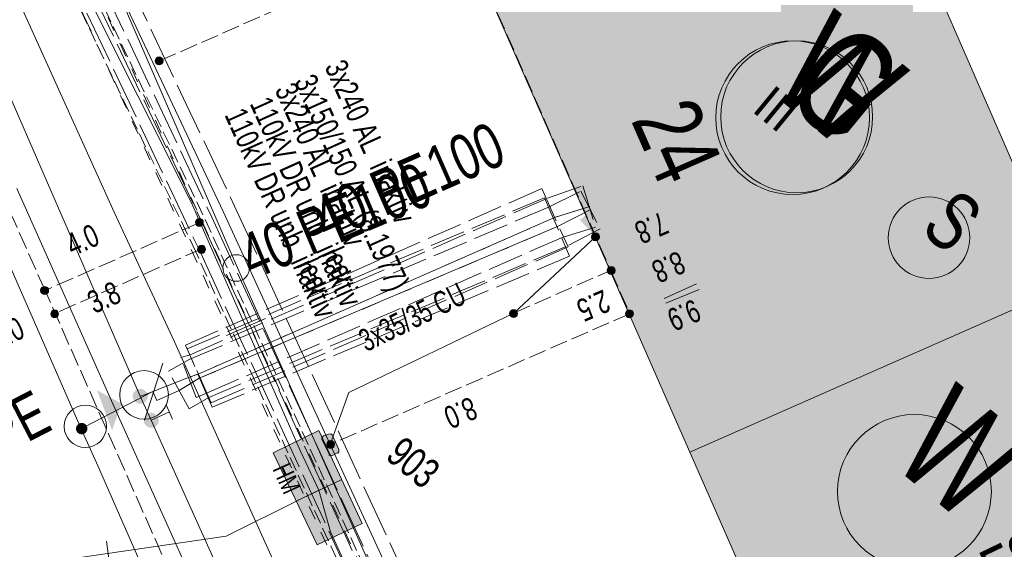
# Model space of a CAD drawing. Header units: metres. Extents: x -740 to 758, y -633 to 854.
# Tile 951 of 1056: x 316 to 340, y 264 to 276. Entities that reach past the tile are written whole.
import ezdxf

# ---------------------------------------------------------------- set-up
doc = ezdxf.new("R2010")
doc.units = ezdxf.units.M
doc.header["$MEASUREMENT"] = 0
for name, pattern in [('1248_208', [1.456, 1.248, -0.208]), ('208_208_208_416', [1.04, 0.208, -0.208, 0.208, -0.416]), ('333_125', [0.4576, 0.3328, -0.1248]), ('333_333', [0.6656, 0.3328, -0.3328]), ('416_125', [0.5408, 0.416, -0.1248]), ('416_416', [0.832, 0.416, -0.416]), ('832_208', [1.04, 0.832, -0.208])]:
    doc.linetypes.add(name, pattern=pattern)
for name, color, linetype in [('Gas.LOVION', 7, 'Continuous'), ('Grundkarte.LOVION', 7, 'Continuous'), ('Grundkarte_Text.LOVION', 7, 'Continuous'), ('Strom.LOVION', 7, 'Continuous'), ('StromBemass.LOVION', 7, 'Continuous'), ('Telko.LOVION', 7, 'Continuous'), ('Wasser.LOVION', 7, 'Continuous')]:
    doc.layers.add(name, color=color, linetype=linetype)
doc.styles.add('ERSTELLTER_STIL_1', font='arial.ttf')

msp = doc.modelspace()

# ---------------------------------------------------------------- hatches: boundary and pattern name
at = {"layer": 'Gas.LOVION', "linetype": 'Continuous', "lineweight": 13}
for points in [[(329.675, 272.253), (329.964, 271.557), (330.317, 271.724), (330.014, 272.404)], [(318.578, 266.646), (318.797, 267.273), (318.22, 267.586)], [(319.375, 267.332), (319.388, 267.349), (319.399, 267.369), (319.407, 267.389), (319.412, 267.411), (319.415, 267.433), (319.415, 267.455), (319.412, 267.476), (319.406, 267.498), (319.398, 267.518), (319.387, 267.537), (319.374, 267.555), (319.359, 267.571), (319.342, 267.585), (319.324, 267.597), (319.304, 267.606), (319.283, 267.613), (319.261, 267.617), (319.239, 267.618), (319.217, 267.617), (319.195, 267.613), (319.174, 267.606), (319.155, 267.596), (319.136, 267.585), (319.119, 267.571), (319.104, 267.554), (319.091, 267.537), (319.081, 267.517), (319.073, 267.497), (319.067, 267.475), (319.064, 267.453), (319.064, 267.431), (319.067, 267.41), (319.073, 267.388), (319.081, 267.368), (319.092, 267.349), (319.105, 267.331), (319.12, 267.315), (319.137, 267.301), (319.156, 267.289), (319.175, 267.28), (319.196, 267.273), (319.218, 267.269), (319.24, 267.268), (319.262, 267.269), (319.284, 267.273), (319.305, 267.28), (319.325, 267.29), (319.343, 267.301), (319.36, 267.315)], [(319.375, 267.332), (319.388, 267.349), (319.399, 267.369), (319.407, 267.389), (319.412, 267.411), (319.415, 267.433), (319.415, 267.455), (319.412, 267.476), (319.406, 267.498), (319.398, 267.518), (319.387, 267.537), (319.374, 267.555), (319.359, 267.571), (319.342, 267.585), (319.324, 267.597), (319.304, 267.606), (319.283, 267.613), (319.261, 267.617), (319.239, 267.618), (319.217, 267.617), (319.195, 267.613), (319.174, 267.606), (319.155, 267.596), (319.136, 267.585), (319.119, 267.571), (319.104, 267.554), (319.091, 267.537), (319.081, 267.517), (319.073, 267.497), (319.067, 267.475), (319.064, 267.453), (319.064, 267.431), (319.067, 267.41), (319.073, 267.388), (319.081, 267.368), (319.092, 267.349), (319.105, 267.331), (319.12, 267.315), (319.137, 267.301), (319.156, 267.289), (319.175, 267.28), (319.196, 267.273), (319.218, 267.269), (319.24, 267.268), (319.262, 267.269), (319.284, 267.273), (319.305, 267.28), (319.325, 267.29), (319.343, 267.301), (319.36, 267.315)], [(319.635, 266.766), (319.648, 266.783), (319.658, 266.803), (319.666, 266.823), (319.672, 266.845), (319.674, 266.866), (319.674, 266.888), (319.672, 266.91), (319.666, 266.932), (319.658, 266.952), (319.647, 266.971), (319.634, 266.989), (319.619, 267.005), (319.602, 267.019), (319.583, 267.031), (319.563, 267.04), (319.542, 267.047), (319.521, 267.051), (319.499, 267.052), (319.477, 267.051), (319.455, 267.047), (319.434, 267.04), (319.414, 267.03), (319.396, 267.018), (319.379, 267.004), (319.364, 266.988), (319.351, 266.97), (319.341, 266.951), (319.332, 266.931), (319.327, 266.909), (319.324, 266.887), (319.324, 266.865), (319.327, 266.843), (319.333, 266.822), (319.341, 266.802), (319.352, 266.782), (319.365, 266.765), (319.38, 266.749), (319.397, 266.735), (319.415, 266.723), (319.435, 266.714), (319.456, 266.707), (319.478, 266.703), (319.5, 266.702), (319.522, 266.703), (319.544, 266.707), (319.565, 266.714), (319.584, 266.723), (319.603, 266.735), (319.62, 266.749)], [(319.636, 266.767), (319.649, 266.785), (319.66, 266.804), (319.668, 266.825), (319.673, 266.846), (319.676, 266.868), (319.676, 266.89), (319.673, 266.912), (319.668, 266.934), (319.659, 266.954), (319.649, 266.973), (319.636, 266.991), (319.621, 267.007), (319.604, 267.021), (319.585, 267.033), (319.565, 267.042), (319.544, 267.049), (319.522, 267.053), (319.5, 267.054), (319.478, 267.053), (319.456, 267.049), (319.436, 267.042), (319.416, 267.032), (319.397, 267.02), (319.38, 267.006), (319.365, 266.99), (319.352, 266.972), (319.342, 266.953), (319.333, 266.932), (319.328, 266.911), (319.325, 266.889), (319.325, 266.867), (319.328, 266.845), (319.334, 266.824), (319.342, 266.803), (319.353, 266.784), (319.366, 266.766), (319.381, 266.75), (319.398, 266.736), (319.417, 266.724), (319.437, 266.715), (319.458, 266.708), (319.479, 266.704), (319.501, 266.703), (319.523, 266.704), (319.545, 266.709), (319.566, 266.716), (319.586, 266.725), (319.604, 266.737), (319.621, 266.751)]]:
    msp.add_hatch(color=7, dxfattribs=at).paths.add_polyline_path(points)
at = {"layer": 'Grundkarte.LOVION', "linetype": 'Continuous', "lineweight": 18}
for points in [[(326.78, 278.428), (332.18, 266.128), (341.048, 270.04), (335.675, 282.371)], [(332.18, 266.128), (337.693, 253.574), (346.567, 257.427), (341.048, 270.04)]]:
    msp.add_hatch(color=9, dxfattribs=at).paths.add_polyline_path(points)
at = {"layer": 'Strom.LOVION', "linetype": 'Continuous', "lineweight": 13}
for points in [[(329.591, 271.594), (330.315, 270.838), (330.463, 270.985), (329.769, 271.745)], [(323.519, 266.434), (323.687, 266.081), (323.69, 266.052), (323.719, 266.055), (323.735, 266.042), (323.764, 266.045), (323.876, 266.115), (323.892, 266.101), (323.918, 266.133), (323.913, 266.192), (323.761, 266.532), (323.729, 266.558), (323.67, 266.553), (323.556, 266.512), (323.517, 266.464)]]:
    msp.add_hatch(color=7, dxfattribs=at).paths.add_polyline_path(points)
at = {"layer": 'StromBemass.LOVION', "linetype": 'Continuous', "lineweight": 13}
for points in [[(319.756, 275.282), (319.763, 275.291), (319.769, 275.302), (319.773, 275.313), (319.776, 275.325), (319.777, 275.336), (319.777, 275.348), (319.776, 275.36), (319.773, 275.372), (319.768, 275.383), (319.763, 275.393), (319.756, 275.403), (319.747, 275.412), (319.738, 275.419), (319.728, 275.426), (319.717, 275.431), (319.706, 275.434), (319.694, 275.437), (319.682, 275.437), (319.67, 275.436), (319.659, 275.434), (319.647, 275.43), (319.636, 275.425), (319.626, 275.419), (319.617, 275.411), (319.609, 275.403), (319.602, 275.393), (319.596, 275.382), (319.592, 275.371), (319.589, 275.36), (319.588, 275.348), (319.588, 275.336), (319.589, 275.324), (319.592, 275.312), (319.597, 275.301), (319.602, 275.291), (319.609, 275.281), (319.618, 275.273), (319.627, 275.265), (319.637, 275.259), (319.648, 275.254), (319.659, 275.25), (319.671, 275.248), (319.683, 275.247), (319.695, 275.248), (319.706, 275.25), (319.718, 275.254), (319.729, 275.259), (319.739, 275.265), (319.748, 275.273)], [(320.704, 271.48), (320.71, 271.489), (320.716, 271.5), (320.72, 271.51), (320.723, 271.522), (320.725, 271.533), (320.724, 271.545), (320.723, 271.557), (320.72, 271.568), (320.716, 271.579), (320.71, 271.589), (320.703, 271.599), (320.695, 271.607), (320.686, 271.615), (320.676, 271.621), (320.666, 271.626), (320.654, 271.629), (320.643, 271.631), (320.631, 271.632), (320.62, 271.631), (320.608, 271.629), (320.597, 271.626), (320.586, 271.62), (320.577, 271.614), (320.568, 271.607), (320.56, 271.598), (320.553, 271.589), (320.547, 271.578), (320.543, 271.567), (320.54, 271.556), (320.539, 271.545), (320.539, 271.533), (320.54, 271.521), (320.543, 271.51), (320.547, 271.499), (320.553, 271.489), (320.56, 271.479), (320.568, 271.471), (320.577, 271.463), (320.587, 271.457), (320.598, 271.452), (320.609, 271.449), (320.62, 271.447), (320.632, 271.446), (320.643, 271.447), (320.655, 271.449), (320.666, 271.452), (320.677, 271.457), (320.687, 271.464), (320.696, 271.471)], [(330.031, 271.14), (330.038, 271.149), (330.044, 271.16), (330.048, 271.171), (330.051, 271.182), (330.052, 271.194), (330.052, 271.206), (330.051, 271.217), (330.048, 271.229), (330.043, 271.24), (330.038, 271.25), (330.031, 271.26), (330.023, 271.268), (330.014, 271.276), (330.004, 271.282), (329.993, 271.287), (329.982, 271.291), (329.97, 271.293), (329.958, 271.293), (329.946, 271.293), (329.935, 271.29), (329.924, 271.287), (329.913, 271.282), (329.903, 271.275), (329.894, 271.268), (329.886, 271.259), (329.879, 271.25), (329.873, 271.239), (329.869, 271.228), (329.866, 271.217), (329.864, 271.205), (329.865, 271.193), (329.866, 271.181), (329.869, 271.17), (329.873, 271.159), (329.879, 271.149), (329.886, 271.139), (329.894, 271.13), (329.903, 271.123), (329.913, 271.117), (329.924, 271.112), (329.935, 271.108), (329.947, 271.106), (329.959, 271.105), (329.971, 271.106), (329.982, 271.108), (329.993, 271.112), (330.004, 271.117), (330.014, 271.123), (330.023, 271.131)], [(330.031, 271.14), (330.038, 271.149), (330.044, 271.16), (330.048, 271.171), (330.051, 271.182), (330.052, 271.194), (330.052, 271.206), (330.051, 271.217), (330.048, 271.229), (330.043, 271.24), (330.038, 271.25), (330.031, 271.26), (330.023, 271.268), (330.014, 271.276), (330.004, 271.282), (329.993, 271.287), (329.982, 271.291), (329.97, 271.293), (329.958, 271.293), (329.946, 271.293), (329.935, 271.29), (329.924, 271.287), (329.913, 271.282), (329.903, 271.275), (329.894, 271.268), (329.886, 271.259), (329.879, 271.25), (329.873, 271.239), (329.869, 271.228), (329.866, 271.217), (329.864, 271.205), (329.865, 271.193), (329.866, 271.181), (329.869, 271.17), (329.873, 271.159), (329.879, 271.149), (329.886, 271.139), (329.894, 271.13), (329.903, 271.123), (329.913, 271.117), (329.924, 271.112), (329.935, 271.108), (329.947, 271.106), (329.959, 271.105), (329.971, 271.106), (329.982, 271.108), (329.993, 271.112), (330.004, 271.117), (330.014, 271.123), (330.023, 271.131)], [(320.757, 270.844), (320.764, 270.854), (320.769, 270.864), (320.774, 270.875), (320.776, 270.886), (320.778, 270.898), (320.778, 270.91), (320.776, 270.922), (320.773, 270.933), (320.769, 270.944), (320.763, 270.954), (320.756, 270.964), (320.748, 270.973), (320.739, 270.98), (320.729, 270.986), (320.718, 270.991), (320.707, 270.995), (320.695, 270.997), (320.684, 270.998), (320.672, 270.997), (320.66, 270.995), (320.649, 270.991), (320.638, 270.986), (320.628, 270.98), (320.619, 270.972), (320.611, 270.964), (320.604, 270.954), (320.599, 270.944), (320.594, 270.933), (320.591, 270.921), (320.59, 270.909), (320.59, 270.897), (320.591, 270.886), (320.594, 270.874), (320.599, 270.863), (320.605, 270.853), (320.612, 270.843), (320.62, 270.835), (320.629, 270.827), (320.639, 270.821), (320.65, 270.816), (320.661, 270.812), (320.672, 270.81), (320.684, 270.81), (320.696, 270.81), (320.708, 270.813), (320.719, 270.816), (320.73, 270.821), (320.74, 270.828), (320.749, 270.835)], [(330.399, 270.345), (330.406, 270.355), (330.412, 270.365), (330.416, 270.377), (330.419, 270.388), (330.421, 270.4), (330.421, 270.412), (330.419, 270.424), (330.416, 270.435), (330.412, 270.446), (330.406, 270.457), (330.399, 270.466), (330.391, 270.475), (330.382, 270.483), (330.371, 270.489), (330.361, 270.494), (330.349, 270.498), (330.338, 270.5), (330.326, 270.501), (330.314, 270.5), (330.302, 270.497), (330.291, 270.494), (330.28, 270.489), (330.27, 270.482), (330.261, 270.475), (330.253, 270.466), (330.246, 270.456), (330.24, 270.446), (330.236, 270.435), (330.233, 270.423), (330.231, 270.411), (330.231, 270.399), (330.233, 270.387), (330.236, 270.376), (330.24, 270.365), (330.246, 270.354), (330.253, 270.345), (330.261, 270.336), (330.27, 270.329), (330.28, 270.322), (330.291, 270.317), (330.303, 270.314), (330.314, 270.311), (330.326, 270.311), (330.338, 270.311), (330.35, 270.314), (330.361, 270.317), (330.372, 270.322), (330.382, 270.329), (330.391, 270.337)], [(317.062, 269.875), (317.069, 269.884), (317.075, 269.895), (317.079, 269.906), (317.082, 269.917), (317.084, 269.929), (317.084, 269.941), (317.082, 269.953), (317.079, 269.964), (317.075, 269.975), (317.069, 269.985), (317.062, 269.995), (317.054, 270.004), (317.045, 270.011), (317.035, 270.017), (317.024, 270.022), (317.013, 270.026), (317.001, 270.028), (316.989, 270.029), (316.977, 270.028), (316.966, 270.026), (316.954, 270.022), (316.944, 270.017), (316.934, 270.011), (316.924, 270.003), (316.916, 269.994), (316.909, 269.985), (316.904, 269.974), (316.899, 269.963), (316.897, 269.952), (316.895, 269.94), (316.895, 269.928), (316.897, 269.917), (316.9, 269.905), (316.904, 269.894), (316.91, 269.884), (316.917, 269.874), (316.925, 269.865), (316.934, 269.858), (316.944, 269.852), (316.955, 269.847), (316.966, 269.843), (316.978, 269.841), (316.99, 269.84), (317.001, 269.841), (317.013, 269.843), (317.024, 269.847), (317.035, 269.852), (317.045, 269.858), (317.054, 269.866)], [(317.296, 269.326), (317.303, 269.335), (317.309, 269.345), (317.313, 269.356), (317.316, 269.367), (317.317, 269.379), (317.317, 269.391), (317.316, 269.402), (317.313, 269.413), (317.308, 269.424), (317.303, 269.435), (317.296, 269.444), (317.288, 269.452), (317.279, 269.46), (317.269, 269.466), (317.258, 269.471), (317.247, 269.475), (317.236, 269.477), (317.224, 269.477), (317.213, 269.477), (317.201, 269.474), (317.19, 269.471), (317.18, 269.466), (317.17, 269.459), (317.161, 269.452), (317.153, 269.443), (317.146, 269.434), (317.14, 269.424), (317.136, 269.413), (317.133, 269.402), (317.132, 269.39), (317.132, 269.378), (317.133, 269.367), (317.136, 269.355), (317.141, 269.345), (317.146, 269.334), (317.153, 269.325), (317.161, 269.317), (317.17, 269.309), (317.18, 269.303), (317.191, 269.298), (317.202, 269.294), (317.213, 269.292), (317.225, 269.292), (317.237, 269.292), (317.248, 269.295), (317.259, 269.298), (317.27, 269.303), (317.279, 269.31), (317.288, 269.317)], [(328.102, 269.333), (328.108, 269.343), (328.114, 269.353), (328.118, 269.364), (328.121, 269.375), (328.123, 269.387), (328.123, 269.398), (328.121, 269.41), (328.118, 269.421), (328.114, 269.432), (328.108, 269.442), (328.101, 269.451), (328.093, 269.46), (328.084, 269.467), (328.075, 269.473), (328.064, 269.478), (328.053, 269.482), (328.042, 269.484), (328.03, 269.485), (328.018, 269.484), (328.007, 269.482), (327.996, 269.478), (327.985, 269.473), (327.976, 269.467), (327.967, 269.459), (327.959, 269.451), (327.952, 269.441), (327.946, 269.431), (327.942, 269.42), (327.939, 269.409), (327.938, 269.398), (327.938, 269.386), (327.939, 269.374), (327.942, 269.363), (327.947, 269.352), (327.952, 269.342), (327.959, 269.333), (327.967, 269.324), (327.976, 269.317), (327.986, 269.311), (327.996, 269.306), (328.007, 269.302), (328.019, 269.3), (328.03, 269.3), (328.042, 269.3), (328.054, 269.303), (328.065, 269.306), (328.075, 269.311), (328.085, 269.317), (328.094, 269.325)], [(330.829, 269.328), (330.836, 269.338), (330.842, 269.348), (330.846, 269.359), (330.849, 269.37), (330.85, 269.382), (330.85, 269.394), (330.849, 269.405), (330.846, 269.417), (330.842, 269.427), (330.836, 269.438), (330.829, 269.447), (330.821, 269.456), (330.812, 269.463), (330.802, 269.469), (330.791, 269.474), (330.78, 269.478), (330.768, 269.48), (330.757, 269.481), (330.745, 269.48), (330.734, 269.478), (330.722, 269.474), (330.712, 269.469), (330.702, 269.463), (330.693, 269.455), (330.685, 269.447), (330.678, 269.437), (330.672, 269.427), (330.668, 269.416), (330.665, 269.405), (330.664, 269.393), (330.664, 269.381), (330.665, 269.37), (330.668, 269.358), (330.673, 269.347), (330.678, 269.337), (330.685, 269.328), (330.693, 269.319), (330.702, 269.312), (330.712, 269.305), (330.723, 269.3), (330.734, 269.297), (330.746, 269.295), (330.757, 269.294), (330.769, 269.295), (330.781, 269.297), (330.792, 269.301), (330.802, 269.306), (330.812, 269.312), (330.821, 269.319)], [(330.829, 269.328), (330.836, 269.338), (330.842, 269.348), (330.846, 269.359), (330.849, 269.37), (330.85, 269.382), (330.85, 269.394), (330.849, 269.405), (330.846, 269.417), (330.842, 269.427), (330.836, 269.438), (330.829, 269.447), (330.821, 269.456), (330.812, 269.463), (330.802, 269.469), (330.791, 269.474), (330.78, 269.478), (330.768, 269.48), (330.757, 269.481), (330.745, 269.48), (330.734, 269.478), (330.722, 269.474), (330.712, 269.469), (330.702, 269.463), (330.693, 269.455), (330.685, 269.447), (330.678, 269.437), (330.672, 269.427), (330.668, 269.416), (330.665, 269.405), (330.664, 269.393), (330.664, 269.381), (330.665, 269.37), (330.668, 269.358), (330.673, 269.347), (330.678, 269.337), (330.685, 269.328), (330.693, 269.319), (330.702, 269.312), (330.712, 269.305), (330.723, 269.3), (330.734, 269.297), (330.746, 269.295), (330.757, 269.294), (330.769, 269.295), (330.781, 269.297), (330.792, 269.301), (330.802, 269.306), (330.812, 269.312), (330.821, 269.319)], [(323.795, 266.248), (323.801, 266.258), (323.807, 266.268), (323.811, 266.279), (323.814, 266.29), (323.816, 266.302), (323.816, 266.313), (323.814, 266.325), (323.811, 266.336), (323.807, 266.347), (323.801, 266.357), (323.794, 266.367), (323.786, 266.375), (323.777, 266.383), (323.767, 266.389), (323.757, 266.394), (323.746, 266.397), (323.734, 266.4), (323.722, 266.4), (323.711, 266.399), (323.699, 266.397), (323.688, 266.394), (323.678, 266.389), (323.668, 266.382), (323.659, 266.375), (323.651, 266.366), (323.644, 266.357), (323.638, 266.347), (323.634, 266.336), (323.631, 266.324), (323.63, 266.313), (323.63, 266.301), (323.631, 266.29), (323.634, 266.278), (323.639, 266.267), (323.644, 266.257), (323.651, 266.248), (323.659, 266.239), (323.668, 266.232), (323.678, 266.226), (323.689, 266.221), (323.7, 266.217), (323.711, 266.215), (323.723, 266.214), (323.735, 266.215), (323.746, 266.217), (323.757, 266.221), (323.768, 266.226), (323.778, 266.232), (323.787, 266.24)]]:
    msp.add_hatch(color=7, dxfattribs=at).paths.add_polyline_path(points)
at = {"layer": 'Telko.LOVION', "linetype": 'Continuous', "lineweight": 13}
msp.add_hatch(color=7, dxfattribs=at).paths.add_polyline_path([(322.368, 266.115), (323.409, 263.941), (324.468, 264.443), (323.441, 266.634)])
msp.add_hatch(color=7, dxfattribs=at).paths.add_polyline_path([(322.368, 266.115), (323.409, 263.941), (324.468, 264.443), (323.441, 266.634)])
at = {"layer": 'Wasser.LOVION', "linetype": 'Continuous', "lineweight": 13}
for points in [[(329.696, 272.181), (329.999, 271.501), (330.339, 271.653), (330.036, 272.332)], [(317.963, 266.596), (317.973, 266.61), (317.981, 266.624), (317.987, 266.64), (317.991, 266.656), (317.993, 266.673), (317.993, 266.689), (317.991, 266.706), (317.986, 266.722), (317.98, 266.737), (317.972, 266.752), (317.962, 266.766), (317.951, 266.778), (317.938, 266.788), (317.924, 266.797), (317.909, 266.804), (317.893, 266.809), (317.876, 266.812), (317.86, 266.813), (317.843, 266.812), (317.827, 266.809), (317.811, 266.804), (317.796, 266.797), (317.782, 266.788), (317.769, 266.777), (317.757, 266.765), (317.748, 266.751), (317.74, 266.737), (317.734, 266.721), (317.729, 266.705), (317.727, 266.688), (317.728, 266.672), (317.73, 266.655), (317.734, 266.639), (317.74, 266.623), (317.748, 266.609), (317.758, 266.595), (317.769, 266.583), (317.782, 266.573), (317.796, 266.564), (317.812, 266.557), (317.827, 266.552), (317.844, 266.549), (317.861, 266.548), (317.877, 266.549), (317.894, 266.552), (317.909, 266.557), (317.925, 266.564), (317.939, 266.573), (317.951, 266.584)], [(317.966, 266.598), (317.976, 266.611), (317.984, 266.626), (317.99, 266.641), (317.994, 266.657), (317.996, 266.674), (317.996, 266.691), (317.994, 266.707), (317.99, 266.723), (317.984, 266.739), (317.976, 266.753), (317.966, 266.767), (317.954, 266.779), (317.941, 266.79), (317.927, 266.799), (317.912, 266.806), (317.896, 266.811), (317.88, 266.814), (317.863, 266.815), (317.847, 266.814), (317.83, 266.81), (317.814, 266.805), (317.799, 266.798), (317.785, 266.789), (317.772, 266.778), (317.761, 266.766), (317.751, 266.753), (317.743, 266.738), (317.737, 266.723), (317.733, 266.706), (317.731, 266.69), (317.731, 266.673), (317.733, 266.657), (317.737, 266.64), (317.744, 266.625), (317.752, 266.61), (317.762, 266.597), (317.773, 266.585), (317.786, 266.574), (317.8, 266.565), (317.815, 266.558), (317.831, 266.553), (317.847, 266.55), (317.864, 266.549), (317.881, 266.55), (317.897, 266.553), (317.913, 266.559), (317.928, 266.566), (317.942, 266.575), (317.955, 266.585)]]:
    msp.add_hatch(color=7, dxfattribs=at).paths.add_polyline_path(points)

# ---------------------------------------------------------------- linework, layer by layer
at = {"layer": 'Gas.LOVION', "color": 5, "linetype": 'Continuous', "lineweight": 18}
for points in [[(283.575, 346.542), (286.276, 340.525), (290.474, 330.99), (292.933, 325.496), (297.81, 314.757), (302.705, 304.595), (307.762, 293.681), (311.461, 285.176), (311.99, 284.149), (313.921, 279.816), (313.976, 279.555), (314.055, 279.193), (315.464, 276.124), (319.238, 267.449), (319.5, 266.884), (324.597, 255.56), (324.86, 254.994), (329.697, 243.157), (330.881, 240.569), (335.089, 231.079), (335.966, 229.066), (338.985, 222.223)], [(319.238, 267.449), (319.339, 267.474), (320.378, 267.886), (320.606, 267.967), (328.994, 271.654), (329.826, 271.913)]]:
    msp.add_lwpolyline(points, dxfattribs=at)
at = {"layer": 'Gas.LOVION', "color": 7, "linetype": '832_208', "lineweight": 13}
for points in [[(320.199, 268.356), (320.414, 268.421), (328.831, 272.111), (329.66, 272.399), (329.962, 271.424), (329.173, 271.184), (320.798, 267.513), (320.557, 267.416)], [(320.303, 268.647), (328.691, 272.334), (329.313, 270.961), (320.909, 267.287)]]:
    msp.add_lwpolyline(points, close=True, dxfattribs=at)
at = {"layer": 'Gas.LOVION', "color": 252, "linetype": '208_208_208_416', "lineweight": 18}
for points in [[(320.378, 267.886), (320.606, 267.967), (328.994, 271.654), (329.826, 271.913)], [(320.606, 267.967), (328.994, 271.654)]]:
    msp.add_lwpolyline(points, dxfattribs=at)
at = {"layer": 'Gas.LOVION', "color": 7, "linetype": 'Continuous', "lineweight": 13}
for points in [[(319.5, 266.884), (319.925, 267.073)], [(319.849, 267.243), (320.001, 266.903)]]:
    msp.add_lwpolyline(points, dxfattribs=at)
at = {"layer": 'Gas.LOVION', "color": 5, "linetype": 'Continuous', "lineweight": 18}
msp.add_circle((334.695, 274.026), 1.789, dxfattribs=at)
at = {"layer": 'Gas.LOVION', "color": 7, "linetype": 'Continuous', "lineweight": 13}
msp.add_circle((319.33, 267.476), 0.573, dxfattribs=at)
at = {"layer": 'Grundkarte.LOVION', "color": 8, "linetype": 'Continuous', "lineweight": 18}
for points in [[(238.923, 394.682), (243.236, 394.099), (245.001, 399.325), (257.444, 404.768), (264.807, 388.109), (266.471, 387.711), (268.823, 387.231), (270.783, 382.605), (272.839, 377.9), (278.835, 364.033), (280.763, 364.872), (285.905, 352.784), (287.74, 348.53), (289.531, 344.42), (296.267, 329.029), (296.494, 328.519), (305.315, 308.131), (314.619, 286.431), (321.529, 270.466), (329.67, 252.199), (336.642, 236.506), (351.035, 203.57)], [(241.644, 397.992), (243.236, 394.099), (238.923, 394.682), (243.236, 394.099), (245.001, 399.325), (257.444, 404.768), (264.807, 388.109), (266.471, 387.711), (268.823, 387.231), (270.783, 382.605), (272.839, 377.9), (278.835, 364.033), (280.763, 364.872), (285.905, 352.784), (287.74, 348.53), (289.531, 344.42), (296.267, 329.029), (296.494, 328.519), (305.315, 308.131), (314.619, 286.431), (321.529, 270.466), (329.67, 252.199), (336.642, 236.506), (351.035, 203.57)], [(351.035, 203.57), (336.642, 236.506), (329.67, 252.199), (321.529, 270.466), (314.619, 286.431)], [(349.118, 202.614), (337.311, 230.572), (334.445, 236.912), (332.98, 240.109), (331.547, 243.279), (330.14, 246.481), (328.707, 249.651), (327.242, 252.848), (324.376, 259.188), (322.91, 262.385), (320.044, 268.725), (318.623, 271.778), (315.832, 277.948)]]:
    msp.add_lwpolyline(points, dxfattribs=at)
at = {"layer": 'Grundkarte.LOVION', "color": 253, "linetype": 'Continuous', "lineweight": 18}
msp.add_lwpolyline([(351.035, 203.57), (336.642, 236.506), (329.67, 252.199), (321.529, 270.466), (314.619, 286.431)], dxfattribs=at)
at = {"layer": 'Grundkarte.LOVION', "color": 8, "linetype": 'Continuous', "lineweight": 18}
for points in [[(326.78, 278.428), (335.675, 282.371), (341.048, 270.04), (332.18, 266.128)], [(332.18, 266.128), (341.048, 270.04), (346.567, 257.427), (337.693, 253.574)]]:
    msp.add_lwpolyline(points, close=True, dxfattribs=at)
at = {"layer": 'Grundkarte.LOVION', "color": 9, "linetype": 'Continuous', "lineweight": 18}
msp.add_circle((321.5, 270.465), 0.313, dxfattribs=at)
at = {"layer": 'Strom.LOVION', "color": 150, "linetype": 'Continuous', "lineweight": 18}
msp.add_lwpolyline([(294.603, 329.724), (295.094, 328.486), (295.538, 328.47), (296.249, 327.698), (296.715, 327.019), (296.916, 326.019), (296.97, 325.167), (296.692, 324.83), (297.694, 321.987), (299.116, 318.934), (307.751, 300.448), (307.94, 300.024), (311.116, 293.241), (316.104, 282.571), (317.426, 279.789), (321.193, 271.793), (323.709, 266.305), (326.204, 260.889), (327.356, 258.327), (331.015, 250.232), (334.164, 242.958), (334.985, 243.334)], dxfattribs=at)
at = {"layer": 'Strom.LOVION', "color": 1, "linetype": '1248_208', "lineweight": 18}
for points in [[(250.842, 304.061), (259.184, 302.025), (271.415, 300.265), (272.916, 300.781), (274.44, 302.275), (281.404, 301.183), (282.929, 301.302), (304.222, 300.414), (308.167, 300.267), (311.354, 293.367), (316.375, 282.671), (321.461, 271.923), (326.489, 261.006), (331.312, 250.364), (336.031, 239.432), (339.087, 232.962), (340.855, 228.79), (345.719, 218.035), (350.413, 207.203), (351.632, 204.263)], [(250.66, 303.807), (259.125, 301.724), (269.916, 300.178), (271.531, 299.981), (273.049, 300.484), (274.543, 301.975), (281.403, 300.887), (282.944, 300.993), (304.238, 300.105), (307.634, 299.979), (310.831, 293.124), (315.836, 282.441), (320.924, 271.663), (325.936, 260.759), (330.76, 250.118), (335.463, 239.199), (338.548, 232.732), (340.302, 228.544), (345.167, 217.789), (349.861, 206.957), (351.209, 203.749)]]:
    msp.add_lwpolyline(points, dxfattribs=at)
at = {"layer": 'Strom.LOVION', "color": 9, "linetype": '333_333', "lineweight": 18}
msp.add_lwpolyline([(262.367, 303.474), (276.366, 301.473), (293.572, 300.363), (309.062, 296.409), (318.204, 276.969), (328.165, 255.347), (336.726, 235.953), (336.283, 235.644), (327.798, 254.868), (317.977, 276.267), (308.8, 295.763), (293.88, 299.787), (276.277, 300.873), (262.321, 303.189)], dxfattribs=at)
at = {"layer": 'Strom.LOVION', "color": 194, "linetype": '1248_208', "lineweight": 18}
for points in [[(262.908, 303.542), (271.304, 302.161), (281.403, 300.591), (282.944, 300.698), (304.221, 299.822), (307.442, 299.679), (310.563, 292.994), (315.568, 282.312), (320.683, 271.566), (325.681, 260.646), (330.492, 249.988), (335.208, 239.085), (340.034, 228.415), (344.899, 217.659), (349.577, 206.841), (350.985, 203.476)], [(262.332, 303.234), (271.244, 301.859), (281.302, 300.109), (282.864, 300.306), (304.921, 299.462), (307.22, 299.377), (310.512, 292.31), (315.492, 281.728), (320.632, 270.881), (325.489, 260.346), (330.277, 249.465), (335.002, 238.77), (339.757, 228.077), (344.564, 217.153), (349.208, 206.686), (350.694, 203.122)]]:
    msp.add_lwpolyline(points, dxfattribs=at)
at = {"layer": 'Strom.LOVION', "color": 7, "linetype": '333_125', "lineweight": 13}
msp.add_lwpolyline([(315.653, 282.35), (320.768, 271.604), (325.766, 260.684), (330.577, 250.026), (335.293, 239.123), (338.172, 232.799), (337.649, 232.556), (334.917, 238.732), (330.192, 249.427), (325.391, 260.292), (320.547, 270.843), (315.394, 281.674)], dxfattribs=at)
at = {"layer": 'Strom.LOVION', "color": 5, "linetype": 'Continuous', "lineweight": 18}
msp.add_lwpolyline([(323.709, 266.305), (324.151, 267.531), (328.032, 269.403), (329.969, 271.203)], dxfattribs=at)
at = {"layer": 'Strom.LOVION', "color": 7, "linetype": 'Continuous', "lineweight": 13}
msp.add_lwpolyline([(323.519, 266.434), (323.517, 266.464), (323.556, 266.512), (323.67, 266.553), (323.729, 266.558), (323.761, 266.532), (323.913, 266.192), (323.918, 266.133), (323.892, 266.101), (323.876, 266.115), (323.764, 266.045), (323.735, 266.042), (323.719, 266.055), (323.69, 266.052), (323.687, 266.081)], close=True, dxfattribs=at)
at = {"layer": 'Strom.LOVION', "color": 1, "linetype": 'Continuous', "lineweight": 18}
msp.add_circle((337.811, 271.179), 0.959, dxfattribs=at)
at = {"layer": 'StromBemass.LOVION', "color": 7, "linetype": '416_125', "lineweight": 13}
for points in [[(347.873, 200.083), (345.652, 205.112), (341.006, 215.608), (340.873, 215.906), (336.186, 226.516), (336.11, 226.686), (331.46, 237.211), (331.368, 237.395), (326.735, 247.907), (326.567, 248.26), (321.934, 258.772), (317, 269.935), (312.375, 280.359), (312.167, 280.826), (306.722, 293.136), (304.085, 299.1), (303.839, 299.652), (303.3, 300.929)], [(319.693, 275.341), (326.777, 278.457), (330.313, 270.409), (330.767, 269.389), (323.709, 266.305)], [(320.627, 271.531), (317, 269.935)], [(320.687, 270.916), (317.23, 269.396)], [(328.032, 269.403), (330.313, 270.409)]]:
    msp.add_lwpolyline(points, dxfattribs=at)
at = {"layer": 'StromBemass.LOVION', "color": 7, "linetype": 'Continuous', "lineweight": 13}
for points in [[(332.339, 270.09), (331.574, 269.749)], [(332.396, 269.962), (331.615, 269.635)]]:
    msp.add_lwpolyline(points, dxfattribs=at)
for centre, radius in [((319.683, 275.342), 0.0951), ((320.632, 271.539), 0.0932), ((329.958, 271.199), 0.0941), ((329.958, 271.199), 0.0941), ((320.684, 270.904), 0.0942), ((330.326, 270.406), 0.095), ((316.989, 269.935), 0.0944), ((317.225, 269.384), 0.0929), ((328.03, 269.392), 0.0925), ((330.757, 269.387), 0.0935), ((330.757, 269.387), 0.0935), ((323.723, 266.307), 0.093)]:
    msp.add_circle(centre, radius, dxfattribs=at)
at = {"layer": 'Telko.LOVION', "color": 1, "linetype": 'Continuous', "lineweight": 18}
for points in [[(287.741, 325.994), (288.184, 325.091), (290.246, 321.081), (292.355, 317.652), (295.338, 313.747), (302.317, 303.73), (308.891, 293.023), (316.666, 279.552), (320.448, 272.001), (323.015, 266.149), (323.445, 265.23), (323.718, 264.252), (333.166, 243.644), (333.524, 242.704)], [(304.106, 260.339), (304.783, 259.918), (314.21, 263.101), (315.031, 263.018), (315.724, 263.337), (321.261, 264.145), (322.994, 265.009), (323.445, 265.23)]]:
    msp.add_lwpolyline(points, dxfattribs=at)
at = {"layer": 'Telko.LOVION', "color": 7, "linetype": 'Continuous', "lineweight": 13}
for points in [[(322.192, 269.275), (321.271, 268.875)], [(323.968, 265.473), (322.909, 264.971)], [(318.449, 264.032), (318.522, 263.434)]]:
    msp.add_lwpolyline(points, dxfattribs=at)
msp.add_lwpolyline([(322.368, 266.115), (323.441, 266.634), (324.468, 264.443), (323.409, 263.941)], close=True, dxfattribs=at)
msp.add_lwpolyline([(322.368, 266.115), (323.441, 266.634), (324.468, 264.443), (323.409, 263.941)], close=True, dxfattribs=at)
at = {"layer": 'Wasser.LOVION', "color": 94, "linetype": 'Continuous', "lineweight": 18}
msp.add_lwpolyline([(316.336, 272.338), (318.76, 266.9), (321.215, 261.436), (323.449, 256.423), (325.811, 251.009), (328.051, 245.937), (331.419, 238.537), (333.869, 232.674), (335.633, 228.694), (335.901, 228.07), (338.349, 222.531)], dxfattribs=at)
at = {"layer": 'Wasser.LOVION', "color": 7, "linetype": '832_208', "lineweight": 13}
for points in [[(319.905, 268.032), (320.409, 268.317), (328.838, 271.89), (329.613, 272.276), (330.069, 271.39), (329.268, 270.972), (320.852, 267.415), (320.391, 267.148)], [(320.341, 268.562), (328.757, 272.119), (329.349, 270.743), (320.934, 267.186)]]:
    msp.add_lwpolyline(points, close=True, dxfattribs=at)
at = {"layer": 'Wasser.LOVION', "color": 150, "linetype": 'Continuous', "lineweight": 18}
for points in [[(317.85, 266.678), (317.949, 266.732), (319.538, 267.552), (319.633, 267.34), (320.156, 267.583), (320.631, 267.866), (329.06, 271.439), (329.848, 271.841)], [(337.51, 221.739), (335.119, 227.151), (334.848, 227.804), (332.671, 232.69), (330.242, 238.186), (328.313, 242.652), (327.836, 243.744), (325.463, 249.275), (323.077, 254.79), (322.831, 255.343), (320.664, 260.274), (318.248, 265.786), (317.85, 266.678), (315.835, 271.269)]]:
    msp.add_lwpolyline(points, dxfattribs=at)
at = {"layer": 'Wasser.LOVION', "color": 252, "linetype": '416_416', "lineweight": 18}
for points in [[(320.156, 267.583), (320.631, 267.866), (329.06, 271.439), (329.848, 271.841)], [(320.631, 267.866), (329.06, 271.439)]]:
    msp.add_lwpolyline(points, dxfattribs=at)
at = {"layer": 'Wasser.LOVION', "color": 7, "linetype": 'Continuous', "lineweight": 13}
msp.add_lwpolyline([(319.768, 268.225), (319.338, 266.883)], dxfattribs=at)
at = {"layer": 'Wasser.LOVION', "color": 94, "linetype": 'Continuous', "lineweight": 18}
for centre, radius in [((334.599, 274.005), 1.81), ((337.467, 265.202), 1.811)]:
    msp.add_circle(centre, radius, dxfattribs=at)
at = {"layer": 'Wasser.LOVION', "color": 7, "linetype": 'Continuous', "lineweight": 13}
msp.add_circle((317.948, 266.734), 0.5, dxfattribs=at)

# ---------------------------------------------------------------- texts
at = {"layer": 'Gas.LOVION', "color": 5, "linetype": 'Continuous', "lineweight": 18, "attachment_point": 7, "style": 'ERSTELLTER_STIL_1'}
for s, insert, char_height, rotation in [('{\\A1;\\W0.71562x;G}', (334.278, 274.441), 2.4898, 320.5848), ('{\\A1;\\W0.71560x;40 PE100}', (323.632, 271.063), 1.06707, 23.6689)]:
    msp.add_mtext(s, dxfattribs=dict(at, insert=insert, char_height=char_height, rotation=rotation))
at = {"layer": 'Grundkarte_Text.LOVION', "color": 7, "linetype": 'Continuous', "lineweight": 13, "insert": (333.618, 274.167), "char_height": 0.83073, "attachment_point": 7, "rotation": 320.5841, "style": 'ERSTELLTER_STIL_1'}
msp.add_mtext('{\\A1;\\W0.89451x;III}', dxfattribs=at)
at = {"layer": 'Grundkarte_Text.LOVION', "color": 8, "linetype": 'Continuous', "lineweight": 18, "insert": (330.783, 273.95), "char_height": 1.60081, "attachment_point": 7, "rotation": 293.6875, "style": 'ERSTELLTER_STIL_1'}
msp.add_mtext('{\\A1;\\W0.71560x;24}', dxfattribs=at)
at = {"layer": 'Strom.LOVION', "color": 1, "linetype": 'Continuous', "lineweight": 18, "attachment_point": 7, "style": 'ERSTELLTER_STIL_1'}
for s, insert, char_height, rotation in [('{\\A1;\\W0.72438x;3x240 AL  inaktiv}', (323.565, 275.202), 0.53352, 294.2464), ('{\\A1;\\W0.72438x;3x240 AL  inaktiv}', (322.391, 274.659), 0.53352, 294.2464), ('{\\A1;\\W0.71557x;S}', (337.566, 271.316), 1.37441, 320.5841), ('{\\A1;\\W0.70979x;leer}', (323.503, 270.792), 0.53352, 294.2462), ('{\\A1;\\W0.70979x;leer}', (322.908, 270.527), 0.53352, 294.2462)]:
    msp.add_mtext(s, dxfattribs=dict(at, insert=insert, char_height=char_height, rotation=rotation))
at = {"layer": 'Strom.LOVION', "color": 150, "linetype": 'Continuous', "lineweight": 18, "insert": (322.713, 274.796), "char_height": 0.53352, "attachment_point": 7, "rotation": 294.2462, "style": 'ERSTELLTER_STIL_1'}
msp.add_mtext('{\\A1;\\W0.72216x;3x150/150 AL (8.1977)}', dxfattribs=at)
at = {"layer": 'Strom.LOVION', "color": 194, "linetype": 'Continuous', "lineweight": 18, "attachment_point": 7, "style": 'ERSTELLTER_STIL_1'}
for s, insert, char_height, rotation in [('{\\A1;\\W0.72102x;110kV DR unb  inaktiv}', (321.803, 274.334), 0.53352, 294.2462), ('{\\A1;\\W0.72095x;110kV DR unb  inaktiv}', (321.209, 274.069), 0.53357, 294.2439)]:
    msp.add_mtext(s, dxfattribs=dict(at, insert=insert, char_height=char_height, rotation=rotation))
at = {"layer": 'Strom.LOVION', "color": 5, "linetype": 'Continuous', "lineweight": 18, "insert": (324.564, 268.472), "char_height": 0.53357, "attachment_point": 7, "rotation": 26.2454, "style": 'ERSTELLTER_STIL_1'}
msp.add_mtext('{\\A1;\\W0.67978x;3x35/35 CU }', dxfattribs=at)
at = {"layer": 'Strom.LOVION', "color": 7, "linetype": 'Continuous', "lineweight": 13, "insert": (322.346, 265.732), "char_height": 0.44463, "attachment_point": 7, "rotation": 294.2438, "style": 'ERSTELLTER_STIL_1'}
msp.add_mtext('{\\A1;\\W0.71558x;HM}', dxfattribs=at)
at = {"layer": 'StromBemass.LOVION', "color": 7, "linetype": 'Continuous', "lineweight": 13, "attachment_point": 7, "style": 'ERSTELLTER_STIL_1'}
for s, insert, char_height, rotation in [('{\\A1;\\W0.71559x;7.8}', (331.511, 271.804), 0.53354, 203.2494), ('{\\A1;\\W0.71562x;4.0}', (317.652, 270.724), 0.53354, 24.2387), ('{\\A1;\\W0.71556x;8.8}', (331.913, 270.883), 0.53356, 203.2545), ('{\\A1;\\W0.71562x;3.8}', (318.16, 269.372), 0.53354, 24.2387), ('{\\A1;\\W0.71559x;2.5}', (330.144, 269.973), 0.53354, 203.2494), ('{\\A1;\\W0.71559x;9.9}', (332.275, 269.751), 0.53354, 203.2494), ('{\\A1;\\W0.71562x;85.0}', (315.619, 268.413), 0.53354, 24.2387), ('{\\A1;\\W0.71559x;8.0}', (327.016, 267.449), 0.53354, 203.2494)]:
    msp.add_mtext(s, dxfattribs=dict(at, insert=insert, char_height=char_height, rotation=rotation))
at = {"layer": 'Telko.LOVION', "color": 7, "linetype": 'Continuous', "lineweight": 13, "insert": (324.981, 265.979), "char_height": 0.7114, "attachment_point": 7, "rotation": 320.5831, "style": 'ERSTELLTER_STIL_1'}
msp.add_mtext('{\\A1;\\W0.71560x;903}', dxfattribs=at)
at = {"layer": 'Wasser.LOVION', "color": 94, "linetype": 'Continuous', "lineweight": 18, "char_height": 2.4898, "attachment_point": 7, "rotation": 320.5848, "style": 'ERSTELLTER_STIL_1'}
for insert in [(333.985, 274.683), (336.854, 265.89)]:
    msp.add_mtext('{\\A1;\\W0.71562x;W}', dxfattribs=dict(at, insert=insert))
at = {"layer": 'Wasser.LOVION', "color": 150, "linetype": 'Continuous', "lineweight": 18, "attachment_point": 7, "style": 'ERSTELLTER_STIL_1'}
for s, insert, char_height, rotation in [('{\\A1;\\W0.71558x;40 PE100}', (321.886, 270.162), 1.06709, 22.9816), ('{\\A1;\\W0.71558x;50 PE}', (314.638, 265.324), 1.0671, 27.375), ('{\\A1;\\W0.71559x;40 PE80}', (337.411, 261.787), 1.06708, 25.74)]:
    msp.add_mtext(s, dxfattribs=dict(at, insert=insert, char_height=char_height, rotation=rotation))

doc.saveas('drawing.dxf')
